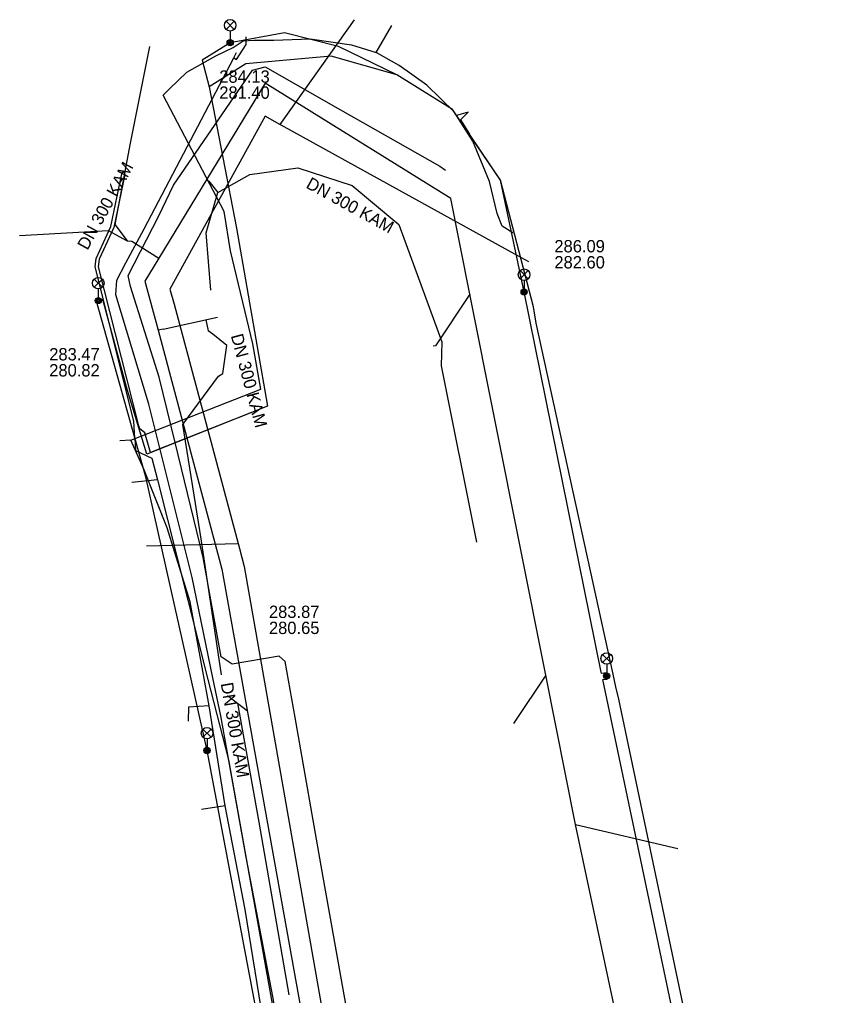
# Model space of a CAD drawing. Extents: x -595540 to -593988, y -1160850 to -1159202.
# Drawn here: x -594727.3 to -594675.2, y -1160034.8 to -1159971.5 of the extents above; entities that cross this region are included whole.
import ezdxf

# ---------------------------------------------------------------- set-up
doc = ezdxf.new("R2010")
doc.units = 0
for name, color, linetype in [('BVK-SPLASKOVA_popisy', 7, 'Continuous'), ('BVK-SPLASKOVA_trasa sítě', 7, 'Continuous'), ('BVK-VODOVOD_trasa sítě', 7, 'Continuous'), ('DSP-DESTOVA-BVK_trasa podzemní sítě', 7, 'Continuous'), ('DSP-SDEL-VODAFONE_kabel', 7, 'Continuous'), ('EON-NN_kabel', 7, 'Continuous'), ('EON-NN_kabel nadzemní', 7, 'Continuous'), ('INNOGY-STL_trasa sítě', 7, 'Continuous'), ('SPLASKOVA_neprovozovaná  trasa sítě', 7, 'Continuous'), ('TSB_kabel VO', 7, 'Continuous'), ('TSB_lampy VO', 7, 'Continuous')]:
    doc.layers.add(name, color=color, linetype=linetype)

msp = doc.modelspace()

# ---------------------------------------------------------------- linework, layer by layer
at = {"layer": 'BVK-SPLASKOVA_popisy'}
for p, q in [((-594714.345, -1159974.835), (-594714.345, -1159974.835)), ((-594692.626, -1159985.825), (-594692.626, -1159985.825)), ((-594725.364, -1159992.824), (-594725.364, -1159992.824)), ((-594711.124, -1160009.509), (-594711.124, -1160009.509))]:
    msp.add_line(p, q, dxfattribs=at)
at = {"layer": 'BVK-SPLASKOVA_trasa sítě'}
for p, q in [((-594711.38, -1159977.81), (-594717.54, -1159989)), ((-594712.72, -1160006.97), (-594705.81, -1160046.39))]:
    msp.add_line(p, q, dxfattribs=at)
for points in [[(-594694.29, -1159987.23), (-594694.991, -1159986.844), (-594710.329, -1159978.389), (-594710.424, -1159978.336), (-594711.38, -1159977.81)], [(-594717.54, -1159989), (-594717.276, -1159989.985), (-594713.121, -1160005.475), (-594713.034, -1160005.801), (-594712.72, -1160006.97)]]:
    msp.add_lwpolyline(points, dxfattribs=at)
at = {"layer": 'BVK-VODOVOD_trasa sítě'}
msp.add_line((-594700.049, -1159981.05), (-594699.679, -1159981.29), dxfattribs=at)
msp.add_lwpolyline([(-594704.46, -1160044.76), (-594707.68, -1160026.74), (-594709.42, -1160016.761), (-594710.07, -1160013.13), (-594710.47, -1160012.79), (-594713.5, -1160013.31), (-594714.23, -1160012.82), (-594715.39, -1160006.4), (-594717.206, -1159998.944), (-594718.23, -1159994.72), (-594720.09, -1159988.83), (-594720.25, -1159988.12), (-594718.263, -1159984.267), (-594717.3, -1159982.28), (-594712.19, -1159974.83), (-594711.38, -1159974.6), (-594706.48, -1159977.394), (-594700.05, -1159981.05)], dxfattribs=at)
at = {"layer": 'DSP-DESTOVA-BVK_trasa podzemní sítě'}
for p, q in [((-594715.175, -1159981.916), (-594715.02, -1159982.01)), ((-594715.02, -1159982.01), (-594714.44, -1159982.75)), ((-594720.31, -1159985.87), (-594720.01, -1159985.89)), ((-594720.01, -1159985.89), (-594718.27, -1159987.01)), ((-594698.1, -1159989.34), (-594700.33, -1159992.67)), ((-594698.06, -1159989.37), (-594698.06, -1159989.37)), ((-594717.99, -1159991.59), (-594714.45, -1159990.83)), ((-594717.99, -1159991.59), (-594718.31, -1159991.67)), ((-594715.212, -1159990.994), (-594715.06, -1159991.7)), ((-594700.33, -1159992.67), (-594700.48, -1159992.7)), ((-594693.19, -1160014.02), (-594695.19, -1160017.02)), ((-594713.81, -1160015.33), (-594712.52, -1160016.32)), ((-594695.19, -1160017.02), (-594695.27, -1160017.14)), ((-594691.26, -1160023.68), (-594684.63, -1160025.25))]:
    msp.add_line(p, q, dxfattribs=at)
for points in [[(-594718.86, -1159973.28), (-594720.11, -1159979.54), (-594721.12, -1159984.82), (-594720.31, -1159985.87)], [(-594682.02, -1160066.92), (-594682.39, -1160065.2), (-594682.88, -1160062.91), (-594688.12, -1160038.4), (-594691.26, -1160023.68), (-594693.19, -1160014.02), (-594698.1, -1159989.34), (-594699.34, -1159983.14), (-594711.38, -1159975.67), (-594718.27, -1159987.01), (-594719.16, -1159988.48), (-594718.31, -1159991.67), (-594714.17, -1160007.14), (-594709.2, -1160034.81), (-594705, -1160057.93)], [(-594714.9, -1159989.08), (-594715.19, -1159985.35), (-594714.44, -1159982.75), (-594714.44, -1159982.75), (-594712.36, -1159981.58), (-594709.26, -1159981.15), (-594705.73, -1159982.29), (-594702.71, -1159984.81), (-594700.72, -1159990.23), (-594699.93, -1159992.41), (-594699.96, -1159993.98), (-594697.67, -1160005.39)], [(-594727.29, -1159985.53), (-594721.54, -1159985.2), (-594720.31, -1159985.87)], [(-594713.86, -1159992.66), (-594714.76, -1159991.92), (-594715.06, -1159991.7)], [(-594714.4, -1159994.64), (-594714.11, -1159994.47), (-594713.86, -1159992.66)], [(-594714.21, -1160013.99), (-594715.51, -1160005.18), (-594716.7, -1159997.78), (-594714.4, -1159994.64)], [(-594713.17, -1160015.82), (-594711.77, -1160023.53), (-594709.84, -1160034.72)]]:
    msp.add_lwpolyline(points, dxfattribs=at)
at = {"layer": 'DSP-SDEL-VODAFONE_kabel'}
for p, q in [((-594714.99, -1160016.01), (-594716.34, -1160016.08)), ((-594713.97, -1160022.48), (-594715.5, -1160022.71)), ((-594713.97, -1160022.48), (-594715.5, -1160022.71))]:
    msp.add_line(p, q, dxfattribs=at)
for points in [[(-594704.18, -1159973.68), (-594703.17, -1159971.93)], [(-594704.18, -1159973.68), (-594703.17, -1159971.93)], [(-594720.08, -1159998.8), (-594711.66, -1159995.48), (-594712.17, -1159992.56), (-594713.61, -1159986.52), (-594714.03, -1159983.97), (-594717.97, -1159976.44), (-594717.58, -1159976.02), (-594716.45, -1159974.96), (-594714.57, -1159973.89), (-594713.45, -1159973.36), (-594712.8, -1159972.92), (-594712.11, -1159972.87), (-594710.8, -1159972.88), (-594708.45, -1159972.79), (-594705.78, -1159973.18), (-594704.18, -1159973.68)], [(-594720.08, -1159998.8), (-594711.66, -1159995.48), (-594712.17, -1159992.56), (-594713.61, -1159986.52), (-594714.03, -1159983.97), (-594717.97, -1159976.44), (-594717.58, -1159976.02), (-594716.45, -1159974.96), (-594714.57, -1159973.89), (-594713.45, -1159973.36), (-594712.8, -1159972.92), (-594712.11, -1159972.87), (-594710.8, -1159972.88), (-594708.45, -1159972.79), (-594705.78, -1159973.18), (-594704.18, -1159973.68)], [(-594695.32, -1159985.35), (-594696, -1159984.92), (-594696.34, -1159984.11), (-594696.84, -1159982.04), (-594697.9, -1159979.41), (-594699.11, -1159977.53), (-594700.9, -1159975.79), (-594702.69, -1159974.52), (-594704.18, -1159973.68)], [(-594695.32, -1159985.35), (-594696, -1159984.92), (-594696.34, -1159984.11), (-594696.84, -1159982.04), (-594697.9, -1159979.41), (-594699.11, -1159977.53), (-594700.9, -1159975.79), (-594702.69, -1159974.52), (-594704.18, -1159973.68)], [(-594720.08, -1159998.8), (-594720.78, -1159998.84)], [(-594720.08, -1159998.8), (-594720.78, -1159998.84)], [(-594714.99, -1160016.01), (-594716.24, -1160009.27), (-594717.71, -1160004.47), (-594719.24, -1160000.66), (-594720.08, -1159998.8)], [(-594714.99, -1160016.01), (-594716.24, -1160009.27), (-594717.71, -1160004.47), (-594719.24, -1160000.66), (-594720.08, -1159998.8)], [(-594714.99, -1160016.01), (-594716.34, -1160016.08), (-594716.35, -1160017)], [(-594713.97, -1160022.48), (-594714.99, -1160016.01)], [(-594713.97, -1160022.48), (-594714.99, -1160016.01)], [(-594713.05, -1160045.22), (-594711.99, -1160044.1), (-594711.26, -1160042.11), (-594710.94, -1160040.35), (-594711.24, -1160037.98), (-594712.67, -1160029.19), (-594713.97, -1160022.48)], [(-594713.05, -1160045.22), (-594711.99, -1160044.1), (-594711.26, -1160042.11), (-594710.94, -1160040.35), (-594711.24, -1160037.98), (-594712.67, -1160029.19), (-594713.97, -1160022.48)]]:
    msp.add_lwpolyline(points, dxfattribs=at)
at = {"layer": 'EON-NN_kabel'}
for points in [[(-594698.208, -1159977.549), (-594698.961, -1159977.758), (-594699.225, -1159977.375), (-594702.831, -1159975.122), (-594707.084, -1159973.904), (-594712.627, -1159974.415), (-594715.005, -1159975.899), (-594713.238, -1159985.063), (-594711.212, -1159996.58), (-594718.8, -1159999.592), (-594719.16, -1159998.32), (-594719.51, -1159998.03)], [(-594698.208, -1159977.549), (-594698.716, -1159978.038), (-594698.136, -1159978.977)], [(-594681.75, -1160081.132), (-594682.27, -1160079.365), (-594681.982, -1160078.845), (-594675.55, -1160076.119), (-594675.25, -1160075.202), (-594677.629, -1160065.577), (-594677.803, -1160064.344), (-594677.93, -1160063.722), (-594683.166, -1160040.404), (-594683.369, -1160039.543), (-594683.561, -1160038.779), (-594688.458, -1160015.578), (-594688.634, -1160014.778), (-594688.812, -1160013.949), (-594693.799, -1159991.21), (-594693.98, -1159990.163), (-594696.114, -1159981.953), (-594698.136, -1159978.977)], [(-594719.81, -1159998.66), (-594719.871, -1159997.553), (-594722.391, -1159987.567), (-594722.328, -1159987.013), (-594721.376, -1159984.948), (-594720.659, -1159981.535), (-594720.52, -1159981.36), (-594720.463, -1159981.576), (-594721.184, -1159985.012), (-594722.133, -1159987.067), (-594722.189, -1159987.553), (-594719.608, -1159997.779), (-594719.51, -1159998.03)], [(-594719.81, -1159998.66), (-594719.77, -1159999.45), (-594718.709, -1159999.951), (-594718.352, -1160001.367), (-594715.093, -1160014.293), (-594713.75, -1160019.495), (-594709.812, -1160041.461)]]:
    msp.add_lwpolyline(points, dxfattribs=at)
at = {"layer": 'EON-NN_kabel nadzemní'}
msp.add_lwpolyline([(-594718.352, -1160001.367), (-594720.001, -1160001.529)], dxfattribs=at)
at = {"layer": 'INNOGY-STL_trasa sítě'}
for points in [[(-594713.404, -1159974.021), (-594713.23, -1159974.12), (-594712.6, -1159973.16), (-594712.59, -1159972.66)], [(-594711.71, -1160045.78), (-594711.7, -1160045.51), (-594711.6, -1160045.15), (-594711.06, -1160044.22), (-594709.92, -1160040.54), (-594710.46, -1160037.22), (-594710.88, -1160034.84), (-594712.59, -1160025.81), (-594714.25, -1160016.64), (-594714.76, -1160014.19), (-594716.1, -1160007.69), (-594718.9, -1159996.46), (-594721.04, -1159989.38), (-594720.99, -1159988.42), (-594720.39, -1159987.3), (-594719.22, -1159985.09), (-594713.404, -1159974.021), (-594713.29, -1159973.803), (-594713.22, -1159973.67)]]:
    msp.add_lwpolyline(points, dxfattribs=at)
at = {"layer": 'SPLASKOVA_neprovozovaná  trasa sítě'}
for p, q in [((-594705.6, -1159971.55), (-594710.424, -1159978.336)), ((-594719.07, -1160005.64), (-594713.121, -1160005.475))]:
    msp.add_line(p, q, dxfattribs=at)
at = {"layer": 'TSB_kabel VO'}
msp.add_lwpolyline([(-594684.375, -1160038.632), (-594689.476, -1160014.299), (-594689.194, -1160014.27), (-594689.253, -1160013.868), (-594689.581, -1160013.913), (-594689.625, -1160013.719), (-594694.59, -1159989.19), (-594696.114, -1159981.953), (-594699.225, -1159977.375), (-594702.831, -1159975.122), (-594706.613, -1159973.297), (-594710.125, -1159972.398), (-594713.64, -1159973.04), (-594715.458, -1159974.175), (-594715.005, -1159975.899), (-594713.238, -1159985.063), (-594711.212, -1159996.58), (-594719.035, -1159999.705), (-594720.299, -1159995.572), (-594721.884, -1159989.682), (-594722.312, -1159989.767), (-594719.155, -1160001.069), (-594715.14, -1160018.9), (-594711.004, -1160040.827)], dxfattribs=at)
at = {"layer": 'TSB_lampy VO'}
for p, q in [((-594713.903, -1159972.18), (-594713.373, -1159971.65)), ((-594713.903, -1159971.65), (-594713.373, -1159972.18)), ((-594713.903, -1159972.18), (-594713.373, -1159971.65)), ((-594713.903, -1159971.65), (-594713.373, -1159972.18)), ((-594713.638, -1159972.29), (-594713.638, -1159973.04)), ((-594713.638, -1159972.29), (-594713.638, -1159973.04)), ((-594694.852, -1159988.339), (-594694.322, -1159987.809)), ((-594694.852, -1159987.809), (-594694.322, -1159988.339)), ((-594694.852, -1159988.339), (-594694.322, -1159987.809)), ((-594694.852, -1159987.809), (-594694.322, -1159988.339)), ((-594722.449, -1159988.886), (-594721.919, -1159988.356)), ((-594722.449, -1159988.356), (-594721.919, -1159988.886)), ((-594722.449, -1159988.886), (-594721.919, -1159988.356)), ((-594722.449, -1159988.356), (-594721.919, -1159988.886)), ((-594722.184, -1159988.996), (-594722.184, -1159989.746)), ((-594722.184, -1159988.996), (-594722.184, -1159989.746)), ((-594694.587, -1159988.449), (-594694.587, -1159989.199)), ((-594694.587, -1159988.449), (-594694.587, -1159989.199)), ((-594689.499, -1160013.201), (-594688.969, -1160012.671)), ((-594689.499, -1160012.671), (-594688.969, -1160013.201)), ((-594689.499, -1160013.201), (-594688.969, -1160012.671)), ((-594689.499, -1160012.671), (-594688.969, -1160013.201)), ((-594689.234, -1160013.311), (-594689.234, -1160014.061)), ((-594689.234, -1160013.311), (-594689.234, -1160014.061)), ((-594715.402, -1160018.035), (-594714.872, -1160017.505)), ((-594715.402, -1160017.505), (-594714.872, -1160018.035)), ((-594715.402, -1160018.035), (-594714.872, -1160017.505)), ((-594715.402, -1160017.505), (-594714.872, -1160018.035)), ((-594715.137, -1160018.145), (-594715.137, -1160018.895)), ((-594715.137, -1160018.145), (-594715.137, -1160018.895))]:
    msp.add_line(p, q, dxfattribs=at)
for centre, radius in [((-594713.638, -1159971.915), 0.375), ((-594713.638, -1159971.915), 0.375), ((-594713.638, -1159973.04), 0.2), ((-594713.638, -1159973.04), 0.2), ((-594713.638, -1159973.04), 0.145), ((-594713.638, -1159973.04), 0.145), ((-594713.638, -1159973.04), 0.0876), ((-594713.638, -1159973.04), 0.0876), ((-594694.587, -1159988.074), 0.375), ((-594694.587, -1159988.074), 0.375), ((-594722.184, -1159988.621), 0.375), ((-594722.184, -1159988.621), 0.375), ((-594694.587, -1159989.199), 0.2), ((-594694.587, -1159989.199), 0.2), ((-594694.587, -1159989.199), 0.145), ((-594694.587, -1159989.199), 0.145), ((-594722.184, -1159989.746), 0.2), ((-594722.184, -1159989.746), 0.2), ((-594722.184, -1159989.746), 0.145), ((-594722.184, -1159989.746), 0.145), ((-594722.184, -1159989.746), 0.0876), ((-594722.184, -1159989.746), 0.0876), ((-594694.587, -1159989.199), 0.0876), ((-594694.587, -1159989.199), 0.0876), ((-594689.234, -1160012.936), 0.375), ((-594689.234, -1160012.936), 0.375), ((-594689.234, -1160014.061), 0.2), ((-594689.234, -1160014.061), 0.2), ((-594689.234, -1160014.061), 0.145), ((-594689.234, -1160014.061), 0.145), ((-594689.234, -1160014.061), 0.0876), ((-594689.234, -1160014.061), 0.0876), ((-594715.137, -1160017.77), 0.375), ((-594715.137, -1160017.77), 0.375), ((-594715.137, -1160018.895), 0.2), ((-594715.137, -1160018.895), 0.2), ((-594715.137, -1160018.895), 0.145), ((-594715.137, -1160018.895), 0.145), ((-594715.137, -1160018.895), 0.0876), ((-594715.137, -1160018.895), 0.0876)]:
    msp.add_circle(centre, radius, dxfattribs=at)

# ---------------------------------------------------------------- texts
at = {"layer": 'BVK-SPLASKOVA_popisy'}
for s, p in [('284.13', (-594714.345, -1159975.635)), ('281.40', (-594714.345, -1159976.675)), ('286.09', (-594692.626, -1159986.625)), ('282.60', (-594692.626, -1159987.665)), ('283.47', (-594725.364, -1159993.624)), ('280.82', (-594725.364, -1159994.664)), ('283.87', (-594711.124, -1160010.309)), ('280.65', (-594711.124, -1160011.349))]:
    msp.add_text(s, height=0.8, dxfattribs=at).set_placement(p)
for rotation, p in [(61.19189, (-594722.887, -1159986.53)), (331.11231, (-594708.782, -1159982.41)), (284.98921, (-594713.602, -1159992.02)), (279.94718, (-594714.254, -1160014.558))]:
    msp.add_text('DN 300 KAM', height=0.8, rotation=rotation, dxfattribs=at).set_placement(p)

doc.saveas('drawing.dxf')
